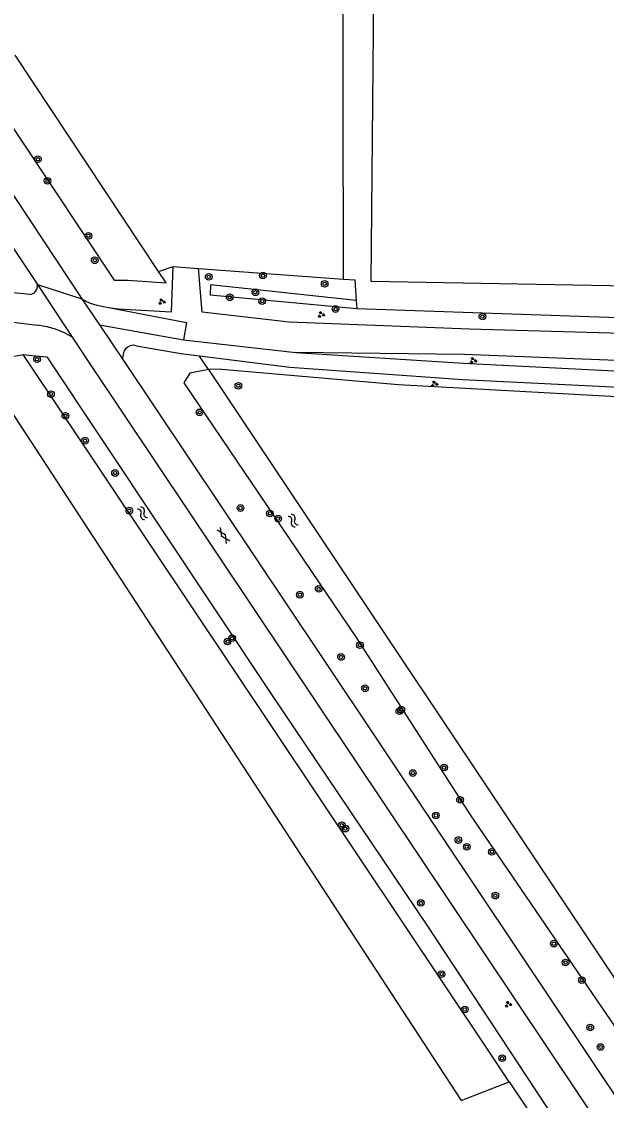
# Model space of a CAD drawing. Extents: x 128999 to 131010, y 395498 to 399007.
# Drawn here: x 129800.4 to 129870.8, y 395586.5 to 395716.3 of the extents above; entities that cross this region are included whole.
import ezdxf

# ---------------------------------------------------------------- set-up
doc = ezdxf.new("R2010")
doc.units = 0
for name, color, linetype in [('gg-afsc-draadraster', 7, 'Continuous'), ('gg-afsc-hekwerk', 7, 'Continuous'), ('gg-knt-bronhoudergrens', 7, 'Continuous'), ('gg-knt-onverhard', 7, 'Continuous'), ('gg-knt-verharding', 7, 'Continuous'), ('gg-knt-verharding nz', 7, 'Continuous'), ('gg-kntw-bovenkant insteek waterloop', 7, 'Continuous'), ('gg-kntw-greppel-droge sloot', 7, 'Continuous'), ('gt-grn-groengrens', 7, 'Continuous'), ('gt-grn-weggrens', 7, 'Continuous'), ('gt-symb-boom', 7, 'Continuous'), ('gt-symb-gesloten verharding', 7, 'Continuous'), ('gt-symb-groenvak', 7, 'Continuous'), ('gt-symb-watersymbool', 7, 'Continuous')]:
    doc.layers.add(name, color=color, linetype=linetype)

# ---------------------------------------------------------------- blocks, each defined once
blk = doc.blocks.new('gt0-BOOM')
at = {"layer": 'gt-symb-boom'}
for radius in [0.4, 0.2]:
    blk.add_circle((0, 0), radius, dxfattribs=at)
blk = doc.blocks.new('gt0-GRVAK')
at = {"layer": 'gt-symb-groenvak'}
for p, q in [((-0.11, 0.19), (-0.23, 0.24)), ((-0.18, 0.15), (0.09, 0.15)), ((-0.09, 0.21), (-0.16, 0.32)), ((-0.05, 0.21), (-0.05, 0.39)), ((0, 0.21), (0.06, 0.32)), ((0.01, 0.19), (0.13, 0.24)), ((0.26, -0.05), (0.2, 0.06)), ((0.31, -0.05), (0.31, 0.13)), ((0.35, -0.05), (0.41, 0.06)), ((-0.24, -0.23), (-0.36, -0.18)), ((-0.32, -0.26), (-0.05, -0.26)), ((-0.23, -0.21), (-0.29, -0.1)), ((-0.18, -0.2), (-0.18, -0.02)), ((-0.14, -0.21), (-0.07, -0.1)), ((-0.12, -0.23), (0, -0.18)), ((0.24, -0.07), (0.12, -0.02)), ((0.17, -0.11), (0.44, -0.11)), ((0.37, -0.07), (0.49, -0.02))]:
    blk.add_line(p, q, dxfattribs=at)
blk = doc.blocks.new('gt0-WA')
at = {"layer": 'gt-symb-watersymbool'}
for centre, start, end in [((-0.32, 0.02), 28.0725, 151.9275), ((0.43, 0.42), 208.0725, 331.9275), ((-0.32, -0.43), 28.0725, 151.9275), ((0.43, -0.03), 208.0725, 331.9275)]:
    blk.add_arc(centre, 0.425, start, end, dxfattribs=at)
blk = doc.blocks.new('gt0-GESVH1')
at = {"layer": 'gt-symb-gesloten verharding'}
for p, q in [((-0.99, -0.26), (0.01, 0.24)), ((0.01, -0.26), (-0.99, 0.24)), ((0.01, 0.24), (1.01, -0.26)), ((1.01, 0.24), (0.01, -0.26))]:
    blk.add_line(p, q, dxfattribs=at)

msp = doc.modelspace()

# ---------------------------------------------------------------- linework, layer by layer
at = {"layer": 'gg-afsc-draadraster'}
for p, q in [((129816.87, 395686.24), (129818.62, 395686.82)), ((129821.68, 395686.6), (129839.1, 395685.31)), ((129840.66, 395682.73), (129840.73, 395681.77))]:
    msp.add_line(p, q, dxfattribs=at)
for points in [[(129839.1, 395685.31), (129840.49, 395685.21), (129840.66, 395682.73)], [(129840.73, 395681.77), (129879.15, 395680.47), (129915.97, 395679.36)], [(129824.45, 395674.5), (129845.73, 395672.62), (129934.08, 395667.78), (129941.57, 395665.28), (129941.68, 395665.28)]]:
    msp.add_lwpolyline(points, dxfattribs=at)
at = {"layer": 'gg-afsc-hekwerk'}
msp.add_line((129818.62, 395686.82), (129821.68, 395686.6), dxfattribs=at)
at = {"layer": 'gg-knt-bronhoudergrens'}
msp.add_lwpolyline([(129843.58, 395805.58), (129878.95, 395845.21), (129913.64, 395824.37), (129915.34, 395683.69), (129842.45, 395685.03), (129843.58, 395805.58)], dxfattribs=at)
at = {"layer": 'gg-knt-onverhard'}
for points in [[(129810.85, 395681.92), (129811.99, 395681.76), (129818.42, 395681.37), (129818.62, 395686.82)], [(129921.73, 395679.16), (129920.5, 395677.46), (129919.46, 395676.73), (129905.72, 395677.43), (129881.11, 395678.52), (129854.29, 395679.28), (129832.59, 395680.13), (129822.11, 395681.33), (129821.68, 395686.6)], [(130312.03, 395623.72), (130308.53, 395624.78), (130279.13, 395629.6), (130250.31, 395634.54), (130220.11, 395639.8), (130191.38, 395645.11), (130160.62, 395650.03), (130131.71, 395655.04), (130102.19, 395660.42), (130078.35, 395664.15), (130065.82, 395665.62), (130052.46, 395666.73), (130032.51, 395667.85), (130002.64, 395669.18), (129972.15, 395670.41), (129946.64, 395671.68), (129924.6, 395672.67), (129905.36, 395674.11), (129881.11, 395675.16), (129853.63, 395676.24), (129833.36, 395676.5)]]:
    msp.add_lwpolyline(points, dxfattribs=at)
at = {"layer": 'gg-knt-verharding'}
for p, q in [((129801.37, 395683.46), (129793.38, 395684.28)), ((129793.01, 395680.93), (129802.26, 395679.76)), ((129819.84, 395678.01), (129833.36, 395676.5)), ((129832.66, 395674.67), (129821.79, 395676.05))]:
    msp.add_line(p, q, dxfattribs=at)
for points in [[(129662.97, 395899.37), (129691.19, 395857.03), (129749.76, 395769.37), (129773.32, 395734.37), (129796.63, 395699.51), (129807.63, 395682.95)], [(129659.93, 395897.52), (129688.12, 395855.21), (129746.81, 395767.37), (129770.36, 395732.36), (129793.42, 395697.92), (129802.28, 395684.65)], [(129807.63, 395682.95), (129808.1, 395682.65), (129808.62, 395682.42), (129809.01, 395682.29), (129809.42, 395682.2), (129810.85, 395681.92)], [(129810.85, 395681.92), (129820.21, 395680.1), (129819.84, 395678.01)], [(129806.47, 395678.35), (129808.57, 395675.13), (129848.24, 395615.91), (129878.97, 395569.97), (129902.13, 395535.52), (129925.86, 395500)], [(129812.65, 395676.44), (129812.75, 395676.67), (129812.88, 395676.89), (129812.95, 395676.99), (129813.16, 395677.17), (129813.41, 395677.29)], [(129821.79, 395676.05), (129819.55, 395676.34), (129814.21, 395677.27)], [(129833.36, 395676.5), (129853.55, 395675.21), (129881.18, 395673.82), (129905.33, 395672.56), (129924.63, 395671.57), (129972.23, 395669.22), (130002.64, 395668.04), (130032.45, 395666.75), (130052.44, 395665.52), (130065.67, 395664.19), (130078.21, 395662.95), (130102.04, 395659.14), (130131.55, 395654.07), (130160.65, 395649.12), (130191.16, 395643.99), (130219.97, 395639.03), (130250.25, 395633.75), (130279.05, 395628.82), (130308.47, 395623.83), (130310.08, 395623.57), (130312.03, 395623.72)], [(129812.54, 395675.64), (129836.39, 395640.05), (129851, 395618.17), (129882.02, 395571.82), (129905.12, 395537.46), (129930.13, 395500)], [(130313.21, 395621.71), (130310.83, 395621.61), (130308.31, 395621.75), (130278.8, 395626.91), (130249.91, 395631.93), (130219.74, 395637.12), (130190.85, 395642.11), (130101.44, 395657.36), (130077.91, 395661.09), (130065.59, 395662.45), (130052.32, 395663.67), (130032.42, 395664.93), (130002.6, 395666.12), (129972.32, 395667.4), (129946.47, 395668.52), (129924.26, 395669.56), (129881.31, 395671.84), (129853.47, 395673.2), (129832.66, 395674.67)]]:
    msp.add_lwpolyline(points, dxfattribs=at)
for centre, radius, start, end in [((129801.25, 395684.49), 1.04, 276.4193, 320.3422), ((129801.26, 395684.49), 1.03, 320.222, 9.032), ((129801.14, 395669.43), 10.39, 73.2433, 83.832), ((129801.17, 395669.48), 10.33, 59.1357, 73.2912), ((129813.78, 395676.24), 1.12, 67.4709, 109.5293), ((129814.45, 395675.79), 1.92, 160.3967, 184.593)]:
    msp.add_arc(centre, radius, start, end, dxfattribs=at)
at = {"layer": 'gg-knt-verharding nz'}
for p, q in [((129802.28, 395684.65), (129806.47, 395678.35)), ((129807.63, 395682.95), (129809.74, 395679.81)), ((129809.74, 395679.81), (129819.84, 395678.01))]:
    msp.add_line(p, q, dxfattribs=at)
at = {"layer": 'gg-kntw-bovenkant insteek waterloop'}
for p, q in [((129816.87, 395686.24), (129799.61, 395712.25)), ((129822.85, 395674.46), (129939.19, 395500))]:
    msp.add_line(p, q, dxfattribs=at)
for points in [[(129666.57, 395902.51), (129694.89, 395859.66), (129723.7, 395816.41), (129753.62, 395771.83), (129760.1, 395762.62), (129800.16, 395702.26), (129811.51, 395685.2), (129813.14, 395685.18)], [(129813.14, 395685.18), (129817.78, 395684.87), (129816.87, 395686.24)], [(129800.57, 395676.24), (129801.62, 395676.13), (129803.42, 395675.98), (129830.45, 395635.33), (129849.16, 395607.59), (129875.54, 395567.53), (129899.19, 395533), (129921.55, 395500)], [(129859.05, 395588.76), (129856.35, 395592.78), (129800.57, 395676.24)], [(129822.85, 395674.46), (129820.63, 395674), (129819.88, 395672.82), (129840.64, 395642.21), (129854.38, 395620.86), (129886.42, 395573.95), (129908.45, 395540.55), (129934.95, 395500)], [(129859.05, 395588.76), (129886.11, 395548.56), (129918.36, 395500)]]:
    msp.add_lwpolyline(points, dxfattribs=at)
at = {"layer": 'gg-kntw-greppel-droge sloot'}
msp.add_lwpolyline([(129840.66, 395682.73), (129823.11, 395684.61), (129823.08, 395683.42), (129840.73, 395681.77)], dxfattribs=at)
at = {"layer": 'gt-grn-groengrens'}
for p, q in [((129797.32, 395675.6), (129800.57, 395676.24)), ((129822.85, 395674.46), (129821.79, 395676.05)), ((129824.45, 395674.5), (129822.85, 395674.46))]:
    msp.add_line(p, q, dxfattribs=at)
for points in [[(129839.1, 395685.31), (129838.88, 395818.89), (129858.67, 395835.52), (129859.53, 395879.7), (129926.9, 395879.12)], [(129794.96, 395675.72), (129853.26, 395586.52), (129859.05, 395588.76)]]:
    msp.add_lwpolyline(points, dxfattribs=at)
at = {"layer": 'gt-grn-weggrens'}
for p, q in [((129802.28, 395684.65), (129807.63, 395682.95)), ((129809.74, 395679.81), (129812.54, 395675.64))]:
    msp.add_line(p, q, dxfattribs=at)

# ---------------------------------------------------------------- block references
at = {"layer": 'gt-symb-boom'}
for p in [(129802.34, 395699.74), (129803.5, 395697.14), (129808.41, 395690.53), (129809.17, 395687.58), (129829.42, 395685.74), (129822.89, 395685.58), (129836.85, 395684.76), (129828.51, 395683.73), (129825.42, 395683.13), (129829.33, 395682.67), (129838.16, 395681.72), (129855.83, 395680.81), (129802.23, 395675.68), (129803.91, 395671.48), (129826.46, 395672.48), (129821.79, 395669.29), (129805.64, 395668.86), (129808.01, 395665.88), (129811.62, 395661.99), (129813.34, 395657.46), (129826.72, 395657.78), (129830.26, 395657.13), (129831.25, 395656.5), (129833.86, 395647.35), (129836.13, 395648.05), (129825.16, 395641.71), (129825.71, 395642.12), (129841.1, 395641.29), (129838.82, 395639.86), (129841.71, 395636.09), (129845.84, 395633.34), (129846.07, 395633.52), (129851.22, 395626.56), (129847.47, 395625.9), (129853.14, 395622.67), (129838.91, 395619.62), (129850.23, 395620.79), (129839.35, 395619.21), (129852.94, 395617.84), (129853.95, 395617.03), (129856.98, 395616.42), (129857.39, 395611.15), (129848.43, 395610.28), (129864.43, 395605.37), (129865.85, 395603.1), (129850.92, 395601.71), (129867.81, 395600.99), (129853.71, 395597.45), (129868.82, 395595.28), (129870.05, 395592.94), (129858.21, 395591.59)]:
    msp.add_blockref('gt0-BOOM', p, dxfattribs=at)
at = {"layer": 'gt-symb-gesloten verharding', "rotation": 123.65827186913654}
msp.add_blockref('gt0-GESVH1', (129824.66, 395654.46), dxfattribs=at)
at = {"layer": 'gt-symb-groenvak'}
for p in [(129817.24, 395682.6), (129836.42, 395681.05), (129854.71, 395675.53), (129850.04, 395672.7), (129858.94, 395598.07)]:
    msp.add_blockref('gt0-GRVAK', p, dxfattribs=at)
at = {"layer": 'gt-symb-watersymbool', "rotation": 123.83302869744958}
for p in [(129814.95, 395657.1), (129833.08, 395656.21)]:
    msp.add_blockref('gt0-WA', p, dxfattribs=at)

doc.saveas('drawing.dxf')
